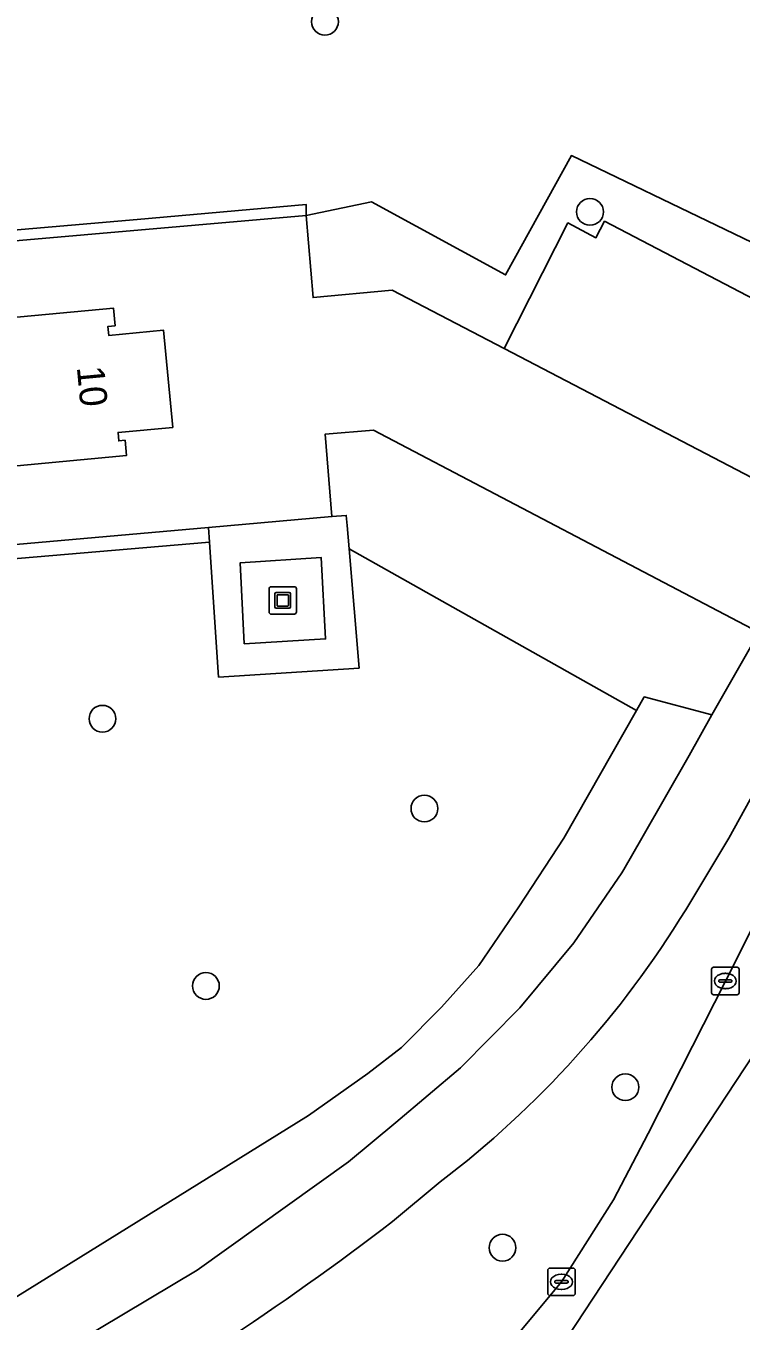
# Model space of a CAD drawing. Extents: x 158835 to 160077, y 386387 to 387778.
# Drawn here: x 159593.57 to 159619.66, y 386982.37 to 387029.65 of the extents above; entities that cross this region are included whole.
import ezdxf

# ---------------------------------------------------------------- set-up
doc = ezdxf.new("R2010")
doc.units = 0
for name, color, linetype in [('IMGEO_Berm_groen', 7, 'Continuous'), ('IMGEO_Boom', 7, 'Continuous'), ('IMGEO_Fietspad_gesloten', 7, 'Continuous'), ('IMGEO_Groenvoorziening', 7, 'Continuous'), ('IMGEO_Haag', 7, 'Continuous'), ('IMGEO_Hek', 7, 'Continuous'), ('IMGEO_Kolk', 7, 'Continuous'), ('IMGEO_Kunstobject', 7, 'Continuous'), ('IMGEO_Pand', 7, 'Continuous'), ('IMGEO_Pand_nummerreeks', 7, 'Continuous'), ('IMGEO_Parkeervlak_open', 7, 'Continuous'), ('IMGEO_Rijbaan_lokaal_gesloten', 7, 'Continuous'), ('IMGEO_Voetpad_halfverhard', 7, 'Continuous'), ('IMGEO_Voetpad_open', 7, 'Continuous')]:
    doc.layers.add(name, color=color, linetype=linetype)

msp = doc.modelspace()

# ---------------------------------------------------------------- linework, layer by layer
at = {"layer": 'IMGEO_Berm_groen'}
for points in [[(159616.279, 386989.217), (159619.09, 386994.786), (159621.714, 387000), (159624.141, 387004.822), (159622.516, 387005.632), (159622.259, 387005.508), (159619.215, 387000), (159617.643, 386997.387)], [(159594.064, 386977.57), (159594.264, 386977.198), (159597.783, 386971.082), (159598.244, 386971.338), (159601.895, 386973.512), (159605.201, 386975.865), (159608.284, 386978.505), (159611.118, 386981.409), (159613.113, 386983.805), (159615.007, 386986.801), (159616.279, 386989.217)], [(159608.684, 386987.454), (159606.947, 386986.009)]]:
    msp.add_lwpolyline(points, dxfattribs=at)
for centre, radius, start, end in [((159586.71, 387016.28), 36.246, 307.3182, 328.5845), ((159545.197, 387066.223), 101.229, 298.86411, 307.58944)]:
    msp.add_arc(centre, radius, start, end, dxfattribs=at)
at = {"layer": 'IMGEO_Boom'}
for centre in [(159604.48, 387029.801), (159614.151, 387022.86), (159596.361, 387004.358), (159608.109, 387001.081), (159600.135, 386994.605), (159615.441, 386990.91), (159610.959, 386985.051)]:
    msp.add_circle(centre, 0.489, dxfattribs=at)
at = {"layer": 'IMGEO_Fietspad_gesloten'}
for points in [[(159617.643, 386997.387), (159619.215, 387000), (159622.259, 387005.508), (159622.516, 387005.632), (159625.029, 387010.629), (159624.962, 387010.842), (159630.416, 387022.264)], [(159620.202, 387007.312), (159618.603, 387004.497), (159617.765, 387003.021), (159616.039, 387000), (159615.389, 386998.862), (159615.307, 386998.73), (159613.562, 386996.185), (159611.597, 386993.806), (159609.427, 386991.611), (159607.07, 386989.62), (159605.341, 386988.181), (159599.819, 386984.237), (159592.693, 386979.975), (159594.064, 386977.57)], [(159606.947, 386986.009), (159608.684, 386987.454)]]:
    msp.add_lwpolyline(points, dxfattribs=at)
for centre, radius, start, end in [((159586.71, 387016.28), 36.246, 307.3182, 328.5845), ((159545.197, 387066.223), 101.229, 298.86411, 307.58944)]:
    msp.add_arc(centre, radius, start, end, dxfattribs=at)
at = {"layer": 'IMGEO_Groenvoorziening'}
for points in [[(159630.181, 387027.448), (159598.527, 387045.715), (159594.786, 387039.818), (159588.618, 387029.413), (159586.097, 387026.556), (159583.098, 387024.974), (159583.737, 387021.411), (159589.012, 387021.835), (159597.633, 387022.584), (159603.79, 387023.13), (159603.79, 387022.727), (159606.178, 387023.225), (159611.071, 387020.559), (159613.471, 387024.914), (159624.689, 387019.519), (159625.847, 387018.962), (159626.658, 387020.641), (159627.935, 387023.424)], [(159625.847, 387018.962), (159624.689, 387019.519), (159613.471, 387024.914), (159611.071, 387020.559), (159606.178, 387023.225), (159603.79, 387022.727), (159604.045, 387019.729), (159606.934, 387020.001), (159611.017, 387017.878), (159613.344, 387022.459), (159614.367, 387021.915), (159614.682, 387022.518), (159622.908, 387018.22), (159620.348, 387013.002), (159622.46, 387011.905), (159625.217, 387017.658)], [(159600.235, 387011.339), (159584.786, 387009.973), (159583.812, 387020.991), (159603.79, 387022.727), (159603.79, 387023.13), (159597.633, 387022.584), (159589.012, 387021.835), (159583.737, 387021.411), (159583.313, 387021.377), (159583.582, 387019.16), (159584.474, 387009.46), (159584.674, 387009.477), (159600.271, 387010.798)], [(159606.254, 387014.89), (159604.49, 387014.749), (159604.731, 387011.736), (159605.259, 387011.783), (159605.29, 387011.413), (159605.361, 387010.563), (159615.845, 387004.656), (159616.131, 387005.158), (159618.603, 387004.497), (159620.202, 387007.312), (159620.305, 387007.516)], [(159609.427, 386991.611), (159611.597, 386993.806), (159613.562, 386996.185), (159615.307, 386998.73), (159615.389, 386998.862), (159616.039, 387000), (159617.765, 387003.021), (159618.603, 387004.497), (159616.131, 387005.158), (159615.845, 387004.656), (159613.193, 387000), (159611.557, 386997.498), (159610.091, 386995.352), (159608.734, 386993.831), (159607.268, 386992.364), (159606.047, 386991.413), (159603.882, 386989.873), (159592.191, 386982.624), (159591.536, 386981.677), (159592.482, 386979.862), (159592.693, 386979.975), (159599.819, 386984.237), (159605.341, 386988.181), (159607.07, 386989.62)]]:
    msp.add_lwpolyline(points, close=True, dxfattribs=at)
msp.add_lwpolyline([(159592.191, 386982.624), (159603.882, 386989.873), (159606.047, 386991.413), (159607.268, 386992.364), (159608.734, 386993.831), (159610.091, 386995.352), (159611.557, 386997.498), (159613.193, 387000), (159615.845, 387004.656), (159605.361, 387010.563), (159605.727, 387006.206), (159600.598, 387005.879), (159600.271, 387010.798), (159584.674, 387009.477)], dxfattribs=at)
at = {"layer": 'IMGEO_Haag'}
msp.add_lwpolyline([(159583.812, 387020.991), (159603.79, 387022.727), (159603.79, 387023.13), (159597.633, 387022.584), (159589.012, 387021.835), (159583.737, 387021.411), (159583.313, 387021.377), (159583.582, 387019.16), (159584.474, 387009.46), (159584.674, 387009.477), (159600.271, 387010.798), (159600.235, 387011.339), (159584.786, 387009.973)], close=True, dxfattribs=at)
at = {"layer": 'IMGEO_Hek'}
msp.add_lwpolyline([(159601.536, 387007.095), (159601.391, 387010.054), (159604.345, 387010.239), (159604.5, 387007.272), (159601.536, 387007.095)], dxfattribs=at)
at = {"layer": 'IMGEO_Kolk'}
for p, q in [((159618.589, 386994.36), (159618.589, 386995.212)), ((159618.664, 386995.286), (159619.516, 386995.286)), ((159619.077, 386995.066), (159619.102, 386995.066)), ((159619.59, 386995.212), (159619.59, 386994.36)), ((159618.848, 386994.78), (159618.848, 386994.792)), ((159619.286, 386994.743), (159618.888, 386994.743)), ((159618.891, 386994.829), (159619.289, 386994.829)), ((159619.332, 386994.792), (159619.332, 386994.78)), ((159619.516, 386994.286), (159618.664, 386994.286)), ((159619.1, 386994.506), (159619.075, 386994.506)), ((159612.611, 386983.38), (159612.611, 386984.232)), ((159612.686, 386984.306), (159613.538, 386984.306)), ((159613.612, 386984.232), (159613.612, 386983.38)), ((159612.87, 386983.8), (159612.87, 386983.812)), ((159613.308, 386983.763), (159612.91, 386983.763)), ((159612.913, 386983.849), (159613.311, 386983.849)), ((159613.099, 386984.086), (159613.124, 386984.086)), ((159613.354, 386983.812), (159613.354, 386983.8)), ((159613.538, 386983.306), (159612.686, 386983.306)), ((159613.122, 386983.526), (159613.097, 386983.526))]:
    msp.add_line(p, q, dxfattribs=at)
for points in [[(159618.589, 386994.36), (159618.589, 386995.212)], [(159618.664, 386995.286), (159619.516, 386995.286)], [(159619.59, 386995.212), (159619.59, 386994.36)], [(159619.516, 386994.286), (159618.664, 386994.286)], [(159612.611, 386983.38), (159612.611, 386984.232)], [(159612.686, 386984.306), (159613.538, 386984.306)], [(159613.612, 386984.232), (159613.612, 386983.38)], [(159613.538, 386983.306), (159612.686, 386983.306)]]:
    msp.add_lwpolyline(points, dxfattribs=at)
for centre, radius, start, end in [((159618.666, 386995.21), 0.0765, 91.552, 178.448), ((159618.666, 386995.21), 0.0765, 91.552, 178.448), ((159619.514, 386995.21), 0.0765, 1.552, 88.448), ((159619.514, 386995.21), 0.0765, 1.552, 88.448), ((159618.888, 386994.789), 0.0403, 85.8775, 175.7526), ((159618.885, 386994.779), 0.0366, 178.938, 274.7102), ((159619.289, 386994.786), 0.043, 264.8664, 352.4533), ((159619.293, 386994.791), 0.0386, 1.7309, 96.639), ((159618.666, 386994.362), 0.0765, 181.552, 268.448), ((159618.666, 386994.362), 0.0765, 181.552, 268.448), ((159619.514, 386994.362), 0.0765, 271.552, 358.448), ((159619.514, 386994.362), 0.0765, 271.552, 358.448), ((159612.688, 386984.23), 0.0765, 91.552, 178.448), ((159612.688, 386984.23), 0.0765, 91.552, 178.448), ((159613.536, 386984.23), 0.0765, 1.552, 88.448), ((159613.536, 386984.23), 0.0765, 1.552, 88.448), ((159612.91, 386983.809), 0.0403, 85.8775, 175.7526), ((159612.907, 386983.799), 0.0366, 178.938, 274.7102), ((159613.311, 386983.806), 0.043, 264.8664, 352.4533), ((159613.315, 386983.811), 0.0386, 1.7309, 96.639), ((159612.688, 386983.382), 0.0765, 181.552, 268.448), ((159612.688, 386983.382), 0.0765, 181.552, 268.448), ((159613.536, 386983.382), 0.0765, 271.552, 358.448), ((159613.536, 386983.382), 0.0765, 271.552, 358.448)]:
    msp.add_arc(centre, radius, start, end, dxfattribs=at)
for centre, major_axis, ratio, start_param, end_param in [((159619.076, 386994.786), (-0.387, 0.002), 0.722429, 4.712389, 7.853982), ((159619.101, 386994.786), (-0.39, 0.002), 0.717154, 1.570796, 4.712389), ((159613.098, 386983.806), (-0.387, 0.002), 0.722429, 4.712389, 7.853982), ((159613.123, 386983.806), (-0.39, 0.002), 0.717154, 1.570796, 4.712389)]:
    msp.add_ellipse(centre, major_axis=major_axis, ratio=ratio, start_param=start_param, end_param=end_param, dxfattribs=at)
at = {"layer": 'IMGEO_Kunstobject'}
for p, q in [((159602.439, 387009.093), (159602.439, 387008.252)), ((159602.439, 387009.093), (159602.439, 387008.252)), ((159603.355, 387009.177), (159602.514, 387009.177)), ((159603.355, 387009.177), (159602.514, 387009.177)), ((159602.653, 387008.441), (159602.653, 387008.915)), ((159602.703, 387008.965), (159603.177, 387008.965)), ((159602.733, 387008.865), (159602.733, 387008.491)), ((159603.127, 387008.885), (159602.753, 387008.885)), ((159603.147, 387008.491), (159603.147, 387008.865)), ((159603.227, 387008.915), (159603.227, 387008.441)), ((159603.439, 387008.261), (159603.439, 387009.102)), ((159603.439, 387008.261), (159603.439, 387009.102)), ((159603.177, 387008.391), (159602.703, 387008.391)), ((159602.753, 387008.471), (159603.127, 387008.471)), ((159602.523, 387008.177), (159603.364, 387008.177)), ((159602.523, 387008.177), (159603.364, 387008.177))]:
    msp.add_line(p, q, dxfattribs=at)
for centre, radius, start, end in [((159602.517, 387009.099), 0.0779, 92.4484, 184.2845), ((159602.517, 387009.099), 0.0779, 92.4484, 184.2845), ((159602.703, 387008.915), 0.05, 90, 180), ((159602.753, 387008.865), 0.02, 90, 180), ((159603.127, 387008.865), 0.02, 360, 90), ((159603.177, 387008.915), 0.05, 360, 90), ((159603.361, 387009.099), 0.0779, 2.4484, 94.2845), ((159603.361, 387009.099), 0.0779, 2.4484, 94.2845), ((159602.703, 387008.441), 0.05, 180, 270), ((159602.753, 387008.491), 0.02, 180, 270), ((159603.127, 387008.491), 0.02, 270, 0), ((159603.177, 387008.441), 0.05, 270, 0), ((159602.517, 387008.255), 0.0779, 182.4484, 274.2845), ((159602.517, 387008.255), 0.0779, 182.4484, 274.2845), ((159603.361, 387008.255), 0.0779, 272.4484, 4.2845), ((159603.361, 387008.255), 0.0779, 272.4484, 4.2845)]:
    msp.add_arc(centre, radius, start, end, dxfattribs=at)
at = {"layer": 'IMGEO_Pand'}
msp.add_lwpolyline([(159591.93, 387013.467), (159597.236, 387013.967), (159597.184, 387014.523), (159596.956, 387014.501), (159596.928, 387014.807), (159598.924, 387014.995), (159598.591, 387018.541), (159596.588, 387018.352), (159596.558, 387018.677), (159596.821, 387018.701), (159596.76, 387019.349), (159591.395, 387018.843)], dxfattribs=at)
at = {"layer": 'IMGEO_Parkeervlak_open'}
msp.add_lwpolyline([(159611.017, 387017.878), (159620.348, 387013.002), (159622.908, 387018.22), (159614.682, 387022.518), (159614.367, 387021.915), (159613.344, 387022.459)], close=True, dxfattribs=at)
at = {"layer": 'IMGEO_Rijbaan_lokaal_gesloten'}
for points in [[(159608.43, 386974.344), (159660.724, 387053.785)], [(159621.714, 387000), (159619.09, 386994.786), (159616.279, 386989.217), (159615.007, 386986.801), (159613.113, 386983.805), (159611.118, 386981.409)]]:
    msp.add_lwpolyline(points, dxfattribs=at)
at = {"layer": 'IMGEO_Voetpad_halfverhard'}
msp.add_lwpolyline([(159604.5, 387007.272), (159604.345, 387010.239), (159601.391, 387010.054), (159601.536, 387007.095)], close=True, dxfattribs=at)
at = {"layer": 'IMGEO_Voetpad_open'}
for points in [[(159584.786, 387009.973), (159600.235, 387011.339), (159604.731, 387011.736), (159604.49, 387014.749), (159606.254, 387014.89), (159620.305, 387007.516), (159622.46, 387011.905), (159620.348, 387013.002), (159611.017, 387017.878), (159606.934, 387020.001), (159604.045, 387019.729), (159603.79, 387022.727), (159583.812, 387020.991)], [(159605.361, 387010.563), (159605.29, 387011.413), (159605.259, 387011.783), (159604.731, 387011.736), (159600.235, 387011.339), (159600.271, 387010.798), (159600.598, 387005.879), (159605.727, 387006.206)], [(159604.345, 387010.239), (159604.5, 387007.272), (159601.536, 387007.095), (159601.391, 387010.054)]]:
    msp.add_lwpolyline(points, close=True, dxfattribs=at)
msp.add_lwpolyline([(159591.395, 387018.843), (159596.76, 387019.349), (159596.821, 387018.701), (159596.558, 387018.677), (159596.588, 387018.352), (159598.591, 387018.541), (159598.924, 387014.995), (159596.928, 387014.807), (159596.956, 387014.501), (159597.184, 387014.523), (159597.236, 387013.967), (159591.93, 387013.467)], dxfattribs=at)

# ---------------------------------------------------------------- texts
at = {"layer": 'IMGEO_Pand_nummerreeks'}
msp.add_text('10', height=1, rotation=275.3648, dxfattribs=at).set_placement((159595.424, 387017.191))

doc.saveas('drawing.dxf')
